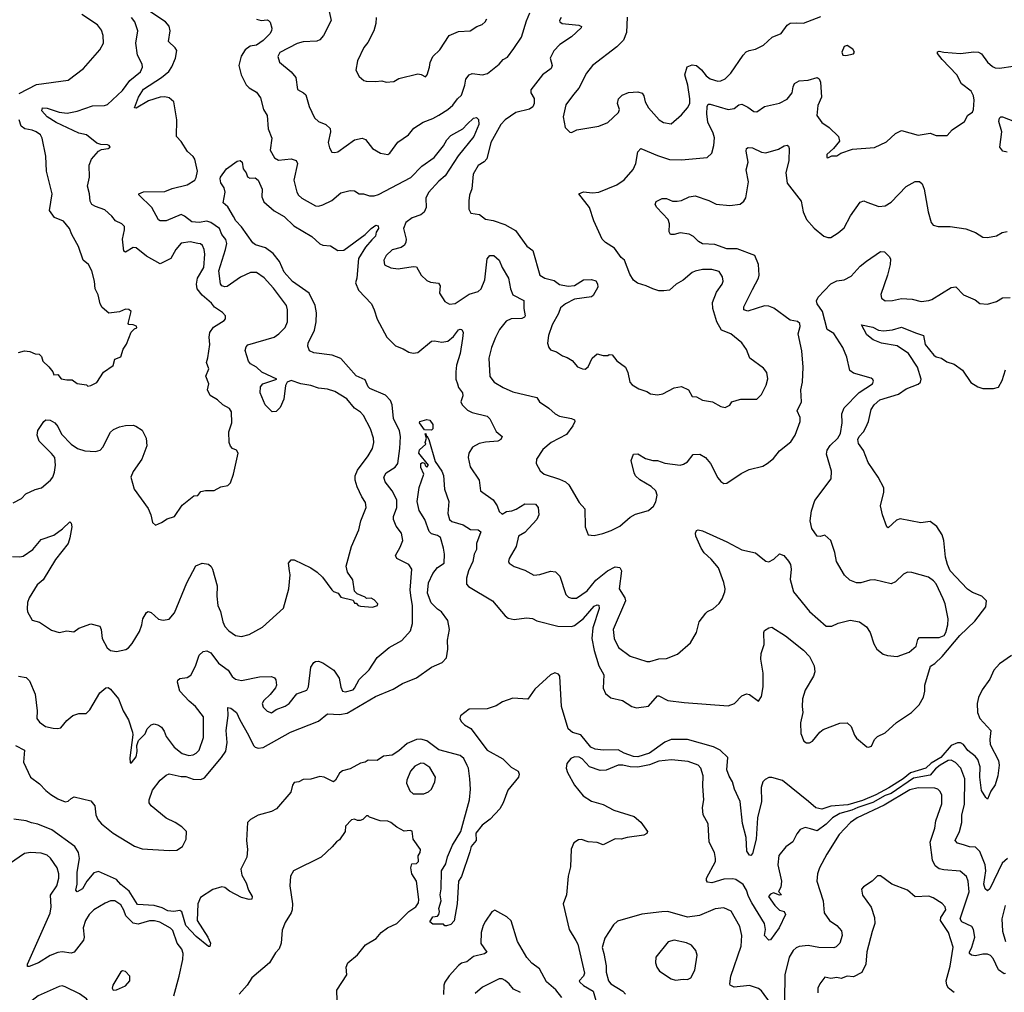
# Model space of a CAD drawing. Extents: x 1690054 to 1842981, y 782881 to 914114.
# Tile 574 of 656: x 1791043 to 1797577, y 862098 to 868550. Entities that reach past the tile are written whole.
import ezdxf

# ---------------------------------------------------------------- set-up
doc = ezdxf.new("R2010")
doc.units = 0

msp = doc.modelspace()

# ---------------------------------------------------------------- linework, layer by layer
at = {"layer": '0CON10XD'}
for points in [[(1790995, 864990), (1791045, 864986.7), (1791065, 864991.1), (1791130, 865035), (1791185, 865100.8), (1791269.5, 865130.5), (1791327.8, 865172.2), (1791375, 865220), (1791385, 865210), (1791388.5, 865185), (1791376.7, 865113.3), (1791365, 865074.4), (1791281, 864969), (1791198.1, 864835), (1791158.2, 864801.8), (1791106.9, 864715), (1791095.7, 864685), (1791091.7, 864641.7), (1791095, 864622.5), (1791125, 864567.5), (1791175, 864553.8), (1791255, 864500.8), (1791305, 864484.2), (1791355, 864495.5), (1791401.4, 864488.6), (1791435, 864513.8), (1791515, 864542), (1791575, 864527.5), (1791584.2, 864504.2), (1791590.8, 864445), (1791622.7, 864382.7), (1791645, 864366.7), (1791685, 864358.8), (1791747.7, 864372.3), (1791766, 864384), (1791788.8, 864411.2), (1791837.9, 864492.1), (1791854.2, 864535), (1791861.2, 864575), (1791885, 864616.7), (1791895, 864623.3), (1791915, 864618), (1791965, 864572.5), (1791995, 864566), (1792035.9, 864574.1), (1792070.8, 864615), (1792151.4, 864815), (1792212.3, 864927.7), (1792254.1, 864944.1), (1792295, 864937.5), (1792313, 864923), (1792322.5, 864905), (1792352.5, 864795), (1792350.6, 864725), (1792358.6, 864665), (1792375.6, 864625), (1792390, 864555), (1792403.3, 864525), (1792431.4, 864495), (1792475.5, 864465.5), (1792515, 864457.5), (1792565, 864470.8), (1792655, 864520), (1792793.2, 864646.8), (1792829.2, 864775), (1792837.9, 864867.9), (1792834.3, 864895), (1792826.2, 864945), (1792845, 864966.7), (1792865, 864966.2), (1792975, 864914.2), (1793016.2, 864886.2), (1793052, 864852), (1793115, 864767.5), (1793125, 864757.5), (1793156.4, 864746.4), (1793175, 864720), (1793255, 864700), (1793265, 864680), (1793275, 864680), (1793290, 864665), (1793305, 864660), (1793385, 864652.5), (1793417.5, 864665), (1793420, 864675), (1793395, 864702.5), (1793375, 864712.5), (1793345, 864710), (1793335, 864720), (1793281.7, 864741.7), (1793265, 864760), (1793253.3, 864835), (1793218, 864885), (1793208.6, 864925), (1793244.4, 865055), (1793294.2, 865165), (1793307.5, 865225), (1793342, 865315), (1793337.9, 865347.9), (1793313.9, 865383.9), (1793282, 865452), (1793269.6, 865495), (1793269.2, 865525), (1793285, 865561.4), (1793356.4, 865656.4), (1793384.4, 865705), (1793393.1, 865745), (1793391.4, 865775), (1793371.1, 865835), (1793325, 865924.2), (1793305, 865945.7), (1793265, 865972.9), (1793214.7, 866034.7), (1793135, 866084.2), (1793085, 866099.6), (1793025, 866106.7), (1792975, 866123.6), (1792907.5, 866135), (1792845, 866157.5), (1792818.8, 866145), (1792806.7, 866123.3), (1792795, 866032.5), (1792772.1, 865977.9), (1792745, 865950.8), (1792718.3, 865948.3), (1792671.4, 865995), (1792639.5, 866075), (1792640.9, 866115), (1792656, 866134), (1792748.8, 866165), (1792650.8, 866210.8), (1792615, 866245.5), (1792575, 866267.3), (1792560.7, 866285), (1792549.6, 866319.6), (1792538.5, 866355), (1792545, 866378.8), (1792557.4, 866392.6), (1792732, 866445), (1792762.5, 866465), (1792805, 866508), (1792819.4, 866545), (1792820.8, 866625), (1792814, 866655), (1792728.1, 866768.1), (1792665, 866837.5), (1792615, 866873.5), (1792575, 866872.3), (1792507.9, 866842.1), (1792419.2, 866780.9), (1792405, 866777.2), (1792385, 866783.6), (1792375, 866798.8), (1792363.8, 866885), (1792408.9, 867025), (1792417.5, 867065), (1792411.8, 867091.8), (1792385, 867124.5), (1792369.2, 867165), (1792311.1, 867205), (1792285, 867212.6), (1792235, 867203.7), (1792185, 867209.5), (1792136.9, 867246.9), (1792115, 867257.5), (1792015, 867216.7), (1791975, 867216), (1791963.1, 867223.1), (1791920.5, 867305), (1791833, 867387), (1791832.5, 867395), (1791865, 867408.1), (1792005, 867411.2), (1792055, 867430.8), (1792155, 867454.4), (1792205, 867484.5), (1792215, 867503.8), (1792223.5, 867545), (1792204.7, 867624.7), (1792193.3, 867643.3), (1792155.6, 867675), (1792115, 867742), (1792084.2, 867775), (1792086.8, 867885), (1792066.6, 868005), (1792035, 868031.9), (1792005, 868038.7), (1791975, 868036.8), (1791897.6, 868012.4), (1791815, 867962.5), (1791803.8, 867965), (1791830.4, 868035), (1791865, 868088.8), (1791984.1, 868165.9), (1792033.5, 868206.5), (1792052.9, 868237.1), (1792076.7, 868295), (1792085.6, 868345), (1792075, 868364), (1792029.4, 868405), (1792040.5, 868475), (1792035, 868507.1), (1792009.5, 868535), (1791905.6, 868605)], [(1793088.1, 868645), (1793110.6, 868545), (1793058.6, 868445), (1793033.7, 868416.3), (1793015, 868406.9), (1792925, 868403.5), (1792885, 868391.9), (1792768.8, 868331.2), (1792756.1, 868305), (1792767.5, 868267.5), (1792845, 868204.4), (1792876.2, 868166.2), (1792885.7, 868085.7), (1792925.5, 868065.5), (1792940.9, 868050.9), (1792964.4, 867975), (1792999.7, 867899.7), (1793026.7, 867875), (1793075, 867854.2), (1793103, 867827), (1793105.6, 867805), (1793090, 867735), (1793099.1, 867699.1), (1793115, 867672), (1793135, 867668), (1793155, 867672.5), (1793265, 867752.9), (1793315, 867764.3), (1793337.5, 867755), (1793385, 867696), (1793437.5, 867665), (1793485, 867656.2), (1793498.8, 867665), (1793552, 867738), (1793624, 867785), (1793658.7, 867831.3), (1793719.7, 867870.3), (1793785, 867894.4), (1793825, 867916.9), (1793884, 867955), (1793916.1, 867983.9), (1793947.1, 868025), (1793975, 868050), (1793997.5, 868115), (1794004.5, 868155), (1794025.5, 868184.5), (1794045, 868192.9), (1794115, 868184.5), (1794147.6, 868192.4), (1794225.7, 868254.3), (1794251.9, 868285), (1794279.2, 868300.9), (1794321.9, 868358.1), (1794373.3, 868435), (1794406.8, 868543.2), (1794429.2, 868595)], [(1791040.2, 868059.8), (1791155, 868119.5), (1791365, 868148.8), (1791466.7, 868225), (1791575, 868348.8), (1791599.4, 868395), (1791596.9, 868445), (1791585, 868480), (1791560, 868515), (1791456.4, 868583.6)], [(1792224.5, 867064.5), (1792175, 867076.1), (1792115, 867067.8), (1792078.8, 867025), (1792045, 866965.8), (1791975, 866930.6), (1791885, 866980.8), (1791815, 867035.6), (1791795, 867038.1), (1791745, 867008), (1791735, 867014), (1791724.4, 867095), (1791739.4, 867155), (1791738.2, 867178.2), (1791721.2, 867195), (1791678, 867215), (1791655, 867247.5), (1791608.4, 867288.4), (1791545, 867310), (1791521.4, 867325), (1791510, 867345), (1791506.7, 867395), (1791493.3, 867445), (1791505.4, 867504.6), (1791503.5, 867585), (1791518.6, 867625), (1791565, 867678.8), (1791585, 867688.8), (1791630, 867695), (1791642.5, 867705), (1791637.5, 867715), (1791625, 867720), (1791581.7, 867721.7), (1791555, 867730), (1791486.7, 867785), (1791435, 867797.8), (1791285, 867867.1), (1791224.8, 867904.8), (1791190.5, 867945), (1791195, 867964.2), (1791225, 867963.2), (1791306, 867936), (1791359.1, 867930.9), (1791425, 867943.9), (1791525, 867977.5), (1791605, 867980.9), (1791625, 867987.5), (1791725, 868079.5), (1791773.3, 868146.7), (1791844.5, 868205), (1791858.9, 868235), (1791856.7, 868255), (1791825.5, 868315), (1791813.5, 868395), (1791827.5, 868475), (1791806.1, 868535), (1791785, 868564.6)], [(1792615, 868552.5), (1792645, 868544.4), (1792685, 868548.6), (1792695, 868544.2), (1792705, 868533.3), (1792717, 868493), (1792714.2, 868475), (1792701.9, 868455), (1792659.3, 868410.7), (1792615, 868380.4), (1792573.1, 868375), (1792539.3, 868350.7), (1792512.7, 868307.3), (1792496.4, 868245), (1792512.9, 868185), (1792546.8, 868116.8), (1792565, 868098.1), (1792615, 868070), (1792641.2, 868031.2), (1792661.4, 867955), (1792684.3, 867915), (1792690.8, 867825), (1792715.4, 867765), (1792705.3, 867685), (1792733.5, 867633.5), (1792761.3, 867618.7), (1792845, 867626.5), (1792878, 867615), (1792885.6, 867595), (1792862.2, 867485), (1792881.4, 867405), (1792892.9, 867385), (1792916, 867365), (1793005, 867316), (1793025, 867312), (1793055, 867321.4), (1793115, 867350), (1793175, 867401.9), (1793235, 867415.8), (1793265, 867414), (1793295, 867394.2), (1793325, 867394.2), (1793365, 867380.8), (1793395, 867381.1), (1793425, 867390), (1793637.6, 867502.4), (1793712.5, 867577.5), (1793793.6, 867635), (1793855, 867712.9), (1793877.3, 867752.7), (1793905, 867780.8), (1793983.3, 867826.7), (1794012.7, 867857.3)], [(1793408.1, 868565), (1793406.4, 868523.6), (1793392.5, 868475), (1793352.5, 868397.5), (1793327.5, 868365), (1793285, 868277.5), (1793272.5, 868215), (1793295, 868172.5), (1793326.4, 868146.4), (1793341.7, 868141.7), (1793405, 868138.8), (1793445, 868143.8), (1793475, 868136.2), (1793525, 868138.8), (1793559.5, 868160.5), (1793685, 868190), (1793706.4, 868186.4), (1793735, 868170), (1793747.5, 868185), (1793763.3, 868235), (1793766, 868265), (1793783.8, 868305), (1793830.3, 868349.7), (1793893.8, 868445), (1793955, 868471.2), (1794032.5, 868475), (1794077.5, 868505), (1794111.4, 868518.6), (1794132, 868535), (1794142.5, 868555)], [(1794635.7, 868565), (1794625.8, 868545), (1794628, 868535), (1794643.6, 868523.6), (1794754.2, 868514.2), (1794770, 868505), (1794768.8, 868495), (1794705, 868435.6), (1794626.9, 868385), (1794586.9, 868343.1), (1794563.3, 868295), (1794576.9, 868246.9), (1794570.5, 868225), (1794511.4, 868185), (1794434.3, 868085), (1794435.8, 868065), (1794456.5, 868026.5), (1794457.8, 867995), (1794449, 867971), (1794425, 867956.4), (1794335, 867934), (1794265, 867885.4), (1794235, 867854.3), (1794169.6, 867735), (1794143, 867627), (1794125, 867606.5), (1794085, 867582.5), (1794053.1, 867525), (1794043.2, 867426.8), (1794028, 867385), (1794022.3, 867347.7), (1794023.9, 867293.9), (1794036.4, 867266.4), (1794095, 867258), (1794135, 867225.8), (1794185, 867217.5), (1794262.1, 867192.1), (1794332, 867152), (1794407.3, 867047.3), (1794447.8, 867017.8), (1794494.6, 866854.6), (1794528, 866835), (1794588.9, 866818.9), (1794625, 866794.4), (1794682.6, 866782.6), (1794724.3, 866785.7), (1794785, 866824.2), (1794836.9, 866826.9), (1794867.1, 866817.1), (1794877.1, 866797.1), (1794879.2, 866775), (1794849.4, 866720.6), (1794838.3, 866711.7), (1794725, 866696), (1794665, 866664), (1794632.1, 866637.9), (1794619.1, 866600.9), (1794576, 866525), (1794553.1, 866455), (1794546.4, 866403.6), (1794553.8, 866375), (1794565, 866360), (1794605.9, 866345.9), (1794645, 866320), (1794675, 866310), (1794708.3, 866288.3), (1794745, 866246.7), (1794777, 866233), (1794795, 866232.5), (1794815, 866247.5), (1794842.5, 866305), (1794875, 866332.5), (1794915, 866322.5), (1794945, 866322.5), (1794955, 866330), (1794975, 866327.5), (1795005, 866287.5), (1795062.5, 866245), (1795079.3, 866209.3), (1795092.5, 866145), (1795107, 866127), (1795151.7, 866101.7), (1795203.6, 866083.6), (1795228.3, 866068.3), (1795275, 866061.2), (1795311.7, 866068.3), (1795385, 866108.8), (1795435, 866117.5), (1795480, 866095), (1795505, 866050), (1795535, 866047.5), (1795575, 866026.2), (1795640, 866015), (1795695, 865983.3), (1795725, 865977.5), (1795755, 865992.5), (1795767.5, 866015), (1795803.2, 866026.8), (1795827.9, 866032.1), (1795935, 866032.1), (1795965.5, 866064.5), (1795995.5, 866124.5), (1796007, 866167), (1796000.5, 866210.5), (1795977.9, 866237.9), (1795888, 866305), (1795865, 866362.5), (1795835, 866406.7), (1795762.5, 866465), (1795701.1, 866491.1), (1795668.6, 866545), (1795642.5, 866635), (1795640, 866675), (1795667.3, 866742.7), (1795704, 866795), (1795710, 866815), (1795706, 866845), (1795685, 866878.8), (1795635, 866892.9), (1795575, 866893.1), (1795525, 866881.4), (1795505, 866874), (1795445, 866821.2), (1795400, 866795), (1795355, 866756.7), (1795318.3, 866751.7)], [(1795073, 868567), (1795069.6, 868465), (1795049.4, 868415), (1795005, 868370), (1794843.8, 868245), (1794804, 868195), (1794752.5, 868095), (1794716.9, 868053.1), (1794668, 867985), (1794648.8, 867905), (1794662.5, 867835), (1794693, 867803), (1794705, 867802.5), (1794740.7, 867819.3), (1794885, 867843.8), (1794945, 867868), (1795015.8, 867935), (1795022.5, 867955), (1795010.8, 867995), (1795016, 868025), (1795040.3, 868049.7), (1795082.1, 868067.9), (1795145, 868071.4), (1795173.1, 868063.1), (1795185.5, 868045.5), (1795194.4, 868005), (1795215, 867966), (1795285.8, 867885), (1795315, 867867.1), (1795365, 867860), (1795435, 867918), (1795475, 867965.8), (1795489.2, 867995), (1795490.8, 868025), (1795476.6, 868115), (1795456.2, 868185), (1795471.9, 868238.1), (1795505, 868251.1), (1795535, 868245.6), (1795567.1, 868217.1), (1795597.4, 868177.4), (1795625, 868158.2), (1795675, 868141.8), (1795695, 868143.5), (1795725, 868158.1), (1795762.9, 868195), (1795844.5, 868315.5), (1795864.4, 868335.6), (1795884.3, 868345.7), (1795926.6, 868353.4), (1795979.7, 868380.3), (1796036.7, 868435), (1796095, 868458.8), (1796135.8, 868514.2), (1796155, 868526), (1796195, 868530), (1796245, 868525.8), (1796359.3, 868570.7)], [(1795318.3, 866751.7), (1795285, 866751.4), (1795243.8, 866763.8), (1795200, 866785), (1795142, 866802), (1795115, 866821.2), (1795090.9, 866860.9), (1795056.7, 866955), (1795035, 866972.5), (1794990, 867035), (1794931.2, 867071.2), (1794908.8, 867095), (1794853.3, 867216.7), (1794824, 867305), (1794752.5, 867395), (1794785, 867407.5), (1794845, 867401.9), (1794885, 867405.6), (1795005, 867454.2), (1795055, 867488), (1795114.6, 867555.4), (1795131.8, 867595), (1795145, 867673.3), (1795165, 867695.8), (1795275, 867648.5), (1795355, 867622.9), (1795435, 867620), (1795604.1, 867635.9), (1795636.2, 867665), (1795648.8, 867715), (1795653, 867767), (1795645, 867798), (1795609.8, 867869.8), (1795602.5, 867925), (1795603.8, 867975), (1795611.1, 867988.9), (1795625, 867990), (1795745, 867953.3), (1795785, 867961.1), (1795815, 867984.2), (1795835, 867988.6), (1795875, 867969.4), (1795915, 867940), (1795935, 867938.6), (1795985, 867973.1), (1796085, 867995.6), (1796135, 868023.3), (1796170, 868065), (1796174.6, 868105.4), (1796183.6, 868126.4), (1796215, 868144.4), (1796275, 868147.8), (1796335, 868166), (1796347.3, 868157.3), (1796357.5, 868135), (1796364.4, 868035), (1796339.8, 867980.2), (1796331.8, 867915), (1796365, 867867.1), (1796413.8, 867835), (1796477.5, 867775), (1796483.3, 867745), (1796443.9, 867696.1), (1796400, 867655), (1796400, 867635), (1796405, 867632.5), (1796433, 867647), (1796465, 867647.5), (1796492.5, 867665), (1796568.8, 867691.2), (1796715, 867701.9), (1796795, 867738.6), (1796855, 867794.3), (1796895, 867814.4), (1797005, 867783.1), (1797085, 867798), (1797125, 867781.4), (1797198.3, 867781.7), (1797229.7, 867820.3), (1797313.3, 867875), (1797335, 867916.7), (1797365, 867937.5), (1797372.5, 867955), (1797375.9, 868015), (1797371.6, 868045), (1797356.1, 868075), (1797292.9, 868125), (1797262.5, 868185), (1797163.3, 868285), (1797133.8, 868325), (1797133.9, 868336.1), (1797145, 868341.2), (1797175, 868334.2), (1797285, 868324.5), (1797375, 868337.5), (1797404.5, 868334.5), (1797425, 868322.5), (1797465, 868268), (1797498.3, 868238.3), (1797515, 868230), (1797545, 868228), (1797635, 868242.5)], [(1796525, 868313.4), (1796575, 868323.6), (1796581.9, 868335), (1796572.5, 868355), (1796535, 868378.1), (1796515, 868371.5), (1796498, 868335), (1796504.9, 868314.9), (1796525, 868313.4)], [(1791035, 866343.3), (1791075, 866352.5), (1791109.3, 866349.3), (1791145, 866332.5), (1791171.7, 866331.7), (1791186.7, 866315), (1791196.7, 866285), (1791237.3, 866247.3), (1791262.5, 866215), (1791270, 866195), (1791297, 866197), (1791317.5, 866167.5), (1791355, 866160), (1791391.7, 866161.7), (1791425, 866137.5), (1791487, 866127), (1791495, 866120), (1791515, 866122.5), (1791555, 866143.3), (1791598.3, 866211.7), (1791662.5, 866255), (1791675, 866297.5), (1791715, 866312.5), (1791730, 866365), (1791751.7, 866398.3), (1791783, 866477), (1791805, 866500), (1791820, 866505), (1791817, 866517), (1791795, 866526.7), (1791768.3, 866528.3), (1791762.5, 866535), (1791782.5, 866615), (1791768.3, 866628.3), (1791745, 866630), (1791705, 866611.2), (1791635, 866603.8), (1791590.9, 866640.9), (1791578, 866665), (1791563.3, 866725), (1791543.8, 866765), (1791540, 866815), (1791521.2, 866885), (1791500, 866925), (1791463.8, 866955), (1791434, 867045), (1791388.8, 867125), (1791374.2, 867164.2), (1791334.3, 867214.3), (1791275, 867238.8), (1791241.4, 867285), (1791259.2, 867395), (1791220, 867545), (1791217.1, 867645), (1791191.1, 867765), (1791180, 867785), (1791151.4, 867805), (1791125, 867817.3), (1791076.2, 867826.2), (1791052.9, 867842.9), (1791038.9, 867885)], [(1794012.7, 867857.3), (1794055, 867896), (1794075, 867900), (1794088, 867888), (1794090.8, 867855), (1794056.9, 867775), (1793953.5, 867646.5), (1793866.8, 867513.2), (1793825, 867479.2), (1793755, 867402.5), (1793737.8, 867365), (1793741.1, 867305), (1793727.8, 867272.2), (1793705, 867255.5), (1793647.1, 867235), (1793605, 867204), (1793590.8, 867165), (1793606.5, 867095), (1793605.4, 867074.6), (1793595.5, 867054.5), (1793575, 867038.6), (1793515, 867024.2), (1793475, 866986.2), (1793460, 866955), (1793464.5, 866924.5), (1793505, 866902.9), (1793555, 866898), (1793655, 866913.8), (1793675, 866911.2), (1793706.2, 866855), (1793745, 866820), (1793768.8, 866808.8), (1793822.9, 866802.9), (1793832.5, 866785), (1793828.6, 866735), (1793865, 866680), (1793895, 866661.9), (1793932.6, 866667.4), (1794025, 866729.4), (1794085, 866746.7), (1794104.4, 866765), (1794128.8, 866825), (1794145.7, 866964.3), (1794162.5, 866985), (1794190, 866985), (1794224.4, 866954.4), (1794244.4, 866905), (1794286.7, 866835), (1794299.6, 866765), (1794315, 866725.8), (1794387.5, 866687.5), (1794388.2, 866635), (1794398.2, 866585), (1794393.8, 866576.2), (1794375, 866567.1), (1794305, 866564.6), (1794270.9, 866549.1), (1794226.5, 866495), (1794199.3, 866440.7), (1794173.6, 866375), (1794155.6, 866305), (1794163.6, 866183.6), (1794190.8, 866145), (1794250.5, 866110.5), (1794315, 866081.6), (1794473.9, 866043.9), (1794491.2, 866015), (1794553.4, 865973.4), (1794596, 865935), (1794625, 865920.9), (1794705.4, 865905.4), (1794723.8, 865895), (1794727.5, 865885), (1794714.2, 865855.8), (1794671.4, 865798.6), (1794568.8, 865745), (1794515, 865698.8), (1794472, 865635), (1794470, 865605), (1794497, 865557), (1794523.3, 865535), (1794625, 865502.9), (1794664.4, 865484.4), (1794686, 865465), (1794755, 865347.5), (1794792.9, 865305), (1794796.4, 865186.4), (1794815, 865132.5), (1794855, 865127.5), (1794911.7, 865141.7), (1794968.9, 865161.1), (1795025, 865191.4), (1795095, 865249.2), (1795129.7, 865270.3), (1795216.2, 865293.8), (1795247.8, 865322.2), (1795265, 865351.2), (1795272.5, 865395), (1795265.3, 865425.3), (1795233.4, 865453.4), (1795157.6, 865497.6), (1795130, 865525), (1795119.4, 865545), (1795100.6, 865625), (1795115, 865668), (1795145, 865670.8), (1795195, 865639.4), (1795245, 865626.7), (1795275, 865625.6), (1795325, 865608.9), (1795425, 865594.4), (1795448.9, 865601.1), (1795475, 865618), (1795512.5, 865665), (1795557.3, 865667.3), (1795593.8, 865645), (1795626.2, 865606.2), (1795675, 865512), (1795695, 865486), (1795715, 865474.4), (1795735, 865476), (1795829.8, 865540.2), (1795883.6, 865566.4), (1795975, 865589.2), (1796003.3, 865605), (1796045, 865640), (1796085, 865690), (1796160.3, 865749.7), (1796188.8, 865795), (1796221.1, 865885), (1796221.1, 865911.1), (1796202, 865955), (1796231.1, 866015), (1796227.5, 866095), (1796237.5, 866145), (1796242.2, 866245), (1796233.4, 866353.4), (1796209.1, 866465), (1796223.1, 866515), (1796220.8, 866535), (1796205, 866547.1), (1796155, 866556.2), (1796047.2, 866637.2), (1796015, 866650), (1795985, 866652.9), (1795875, 866616.9), (1795849.2, 866625), (1795848.5, 866645), (1795905, 866759.2), (1795944.5, 866835), (1795949.2, 866855), (1795944.6, 866925), (1795922.2, 866985), (1795805, 867030), (1795735, 867031), (1795655, 867059.7), (1795575, 867062.5), (1795547.7, 867077.7), (1795515, 867111.5), (1795485, 867128.2), (1795425, 867136.9), (1795385, 867124.4), (1795362.5, 867125), (1795352.2, 867142.2), (1795354.4, 867195), (1795347.1, 867225), (1795272, 867305), (1795260, 867325), (1795266.1, 867343.9), (1795307.1, 867362.9), (1795335, 867362.9), (1795375, 867345.7), (1795405, 867345.6), (1795435, 867351.4), (1795485, 867374.3), (1795525, 867380.5), (1795615, 867350.8), (1795665, 867325.4), (1795755, 867317.1), (1795824.6, 867325.4), (1795848.9, 867345), (1795861.9, 867368.1), (1795879.5, 867475), (1795864.1, 867555), (1795875.9, 867605), (1795863.2, 867676.8), (1795866.2, 867695), (1795877.5, 867702.5), (1795905, 867700), (1795965, 867671.1), (1795995, 867667.1), (1796078.1, 867691.9), (1796115, 867713.3), (1796135, 867716.7), (1796145, 867710), (1796149.2, 867695), (1796146, 867615), (1796126.2, 867535), (1796136.4, 867466.4), (1796229.4, 867345), (1796241.5, 867275), (1796264.4, 867225), (1796316, 867166), (1796378, 867115), (1796405, 867104.3), (1796425, 867104.2), (1796473.8, 867136.2), (1796515, 867170), (1796555, 867249.2), (1796620.2, 867339.8), (1796645, 867348.2), (1796665, 867339.6), (1796745, 867311.1), (1796785, 867315.6), (1796825, 867339.2), (1796925, 867444.2), (1796984.3, 867475.7), (1797015, 867476), (1797031.4, 867461.4), (1797045.4, 867425.4), (1797071.1, 867275), (1797092, 867205), (1797105, 867186.7), (1797138.3, 867178.3), (1797217.6, 867177.6), (1797321.7, 867161.7), (1797385, 867137.5), (1797435, 867108), (1797464.1, 867105.9), (1797525, 867116.2), (1797562.7, 867137.3), (1797595, 867143.8)], [(1797595, 867670.9), (1797566.7, 867676.7), (1797546, 867705), (1797561.2, 867805), (1797540, 867875), (1797545, 867897.5), (1797554, 867906), (1797564, 867906), (1797645, 867874.4)], [(1792462, 867245), (1792425, 867308), (1792394, 867335), (1792406.1, 867406.1), (1792398.8, 867435), (1792377.2, 867467.2), (1792373.1, 867495), (1792375, 867505.7), (1792415, 867560.9), (1792485, 867612), (1792505.9, 867615.9), (1792520, 867605), (1792525, 867560), (1792546.7, 867535), (1792555, 867507.5), (1792569.3, 867499.3), (1792605, 867501.2), (1792626, 867485), (1792651.2, 867425), (1792648.8, 867375), (1792662.3, 867342.3), (1792731.3, 867281.3), (1792796.9, 867245), (1792862, 867182), (1792982.2, 867112.2), (1793035, 867062), (1793055, 867054.2), (1793105, 867050.8), (1793155, 867019.5), (1793195, 867022.1), (1793335.9, 867124.1), (1793375, 867165.8), (1793406, 867186), (1793421.7, 867181.7), (1793424, 867165), (1793408.5, 867141.5), (1793405, 867114.4), (1793380.4, 867089.6), (1793338, 867042), (1793290.9, 866965), (1793279.7, 866835), (1793271.5, 866805), (1793292.1, 866755), (1793377.1, 866665), (1793396.2, 866626.2), (1793415, 866564), (1793478.5, 866445), (1793536.1, 866386.1), (1793587.3, 866367.3), (1793625, 866345.6), (1793655, 866336.9), (1793685, 866342.2), (1793775, 866417.5), (1793795, 866420.6), (1793845, 866411.1), (1793885, 866417.8), (1793922.5, 866447.5), (1793955, 866492), (1793965, 866497.5), (1793977.5, 866495), (1793986, 866475), (1793981.9, 866435), (1793965.4, 866335), (1793942.2, 866257.8), (1793937.9, 866215), (1793937.1, 866165), (1793948.8, 866135), (1793955, 866110.5), (1793982.2, 866075), (1793983.1, 866055), (1793971.1, 866015), (1793979.4, 865995), (1794015, 865960), (1794045, 865943.6), (1794145, 865920), (1794162.1, 865902.1), (1794205, 865818), (1794243.8, 865785), (1794236.2, 865765), (1794215.4, 865754.6), (1794135, 865748), (1794091.9, 865738.1), (1794048.8, 865715), (1794024.2, 865675), (1794018.6, 865645), (1794031.4, 865585), (1794091.2, 865495), (1794100, 865425), (1794185, 865366), (1794212, 865325), (1794225, 865287.5), (1794245, 865270), (1794272.9, 865287.1), (1794308.3, 865291.7), (1794336.8, 865303.2), (1794395, 865338.1), (1794465, 865336.7), (1794483.6, 865313.6), (1794486.9, 865265), (1794475, 865234), (1794395, 865148), (1794354, 865125), (1794336.7, 865055), (1794291.2, 864975), (1794286.7, 864955), (1794291.2, 864945), (1794325, 864923.8), (1794395, 864898), (1794455, 864865.7), (1794495, 864870), (1794565, 864892.7), (1794598.5, 864888.5), (1794628, 864858), (1794667.9, 864737.9), (1794685, 864720), (1794705, 864712.5), (1794737.2, 864712.8), (1794808.1, 864761.9), (1794867, 864833), (1794944.3, 864895), (1794995, 864920), (1795026.2, 864916.2), (1795035.5, 864895), (1795021.2, 864775), (1795058.8, 864715), (1795062.3, 864695), (1794981.4, 864505), (1794987.1, 864445), (1795016, 864385), (1795095, 864327.1), (1795205, 864292.5), (1795225, 864292.5), (1795285, 864310), (1795335, 864312.9), (1795409.1, 864340.9), (1795495, 864416.7), (1795533.9, 864486.1), (1795551.2, 864555), (1795595, 864613.3), (1795607.5, 864625), (1795645, 864641.2), (1795685, 864676.7), (1795705, 864708.8), (1795722.9, 864755), (1795725.3, 864775.3), (1795716.2, 864816.2), (1795679.1, 864915), (1795631.7, 864971.7), (1795585, 865014), (1795565.6, 865045), (1795530.8, 865125), (1795526.7, 865145), (1795535, 865162.5), (1795545, 865166.7), (1795575, 865160), (1795735, 865087.5), (1795835, 865034.2), (1795925, 865014), (1795974.4, 864974.4), (1795995, 864957.5), (1796015, 864954.3), (1796047.9, 864972.1), (1796085, 865006.2), (1796113.3, 864995), (1796145, 864958.8), (1796156.9, 864935), (1796161.4, 864905), (1796156.1, 864836.1), (1796178.8, 864755), (1796284, 864625), (1796395, 864526), (1796432.3, 864527.7), (1796475, 864546), (1796553.9, 864566.1), (1796615.9, 864555.9), (1796661.7, 864521.7), (1796686.7, 864485), (1796710.5, 864410.5), (1796730, 864375), (1796771.7, 864341.7), (1796801.7, 864331.7), (1796865, 864326.7), (1796945, 864354.2), (1796992.5, 864395), (1797002.2, 864437.8), (1797015, 864451.4), (1797145, 864451.1), (1797177.8, 864465), (1797189.1, 864485), (1797201.9, 864535), (1797204.4, 864575), (1797184.3, 864675), (1797170.7, 864709.3), (1797125, 864807.5), (1797107.3, 864827.3), (1797073, 864853), (1796962.7, 864882.7), (1796935, 864884.2), (1796907.3, 864872.7), (1796855, 864821.2), (1796825, 864808), (1796715, 864834.2), (1796685, 864832), (1796625, 864814.2), (1796595, 864814), (1796551.3, 864831.3), (1796515.8, 864865), (1796462.5, 864955), (1796452, 865015), (1796425.8, 865095.8), (1796385, 865130), (1796355, 865121.2), (1796335, 865123.3), (1796300, 865175), (1796288, 865225), (1796297.3, 865292.7), (1796318.8, 865361.2), (1796428, 865505), (1796429.2, 865555), (1796397.3, 865667.3), (1796401.4, 865695), (1796421.9, 865725), (1796472.9, 865775), (1796489.1, 865805), (1796500.4, 865875), (1796498.8, 865935), (1796515, 865974.2), (1796613.8, 866076.2), (1796702, 866135), (1796708.3, 866151.7), (1796704.1, 866164.1), (1796692.7, 866172.7), (1796575, 866206.2), (1796552.4, 866222.4), (1796531.7, 866311.7), (1796505.3, 866375.3), (1796445, 866468), (1796401.5, 866495), (1796370.8, 866615), (1796334.1, 866665), (1796330.5, 866685), (1796341.1, 866708.9), (1796425, 866796.9), (1796465, 866817.7), (1796513.8, 866825), (1796560.8, 866849.2), (1796621.1, 866915), (1796661.9, 866948.1), (1796755, 867013.3), (1796780.7, 867010.7), (1796815, 866977.5), (1796820.5, 866960.5), (1796819.4, 866925), (1796802.2, 866855), (1796757.7, 866727.7), (1796761.7, 866701.7), (1796785, 866686), (1796835, 866686.9), (1796895, 866700.5), (1796965, 866695.6), (1797025, 866680.8), (1797075, 866687.5), (1797095.7, 866694.3), (1797225, 866772.5), (1797255, 866778.8), (1797305.8, 866725.8), (1797382.7, 866692.7), (1797415, 866666.7), (1797465, 866663.8), (1797525, 866680), (1797565, 866703.8), (1797615, 866706.7)], [(1791036.1, 864196.1), (1791085.8, 864185.8), (1791108, 864165), (1791145.8, 864075), (1791160, 863965), (1791156.5, 863915), (1791175, 863891.1), (1791215, 863862.2), (1791265, 863849.5), (1791295, 863847.5), (1791315, 863853.5), (1791355, 863902), (1791395, 863934.2), (1791435, 863947.1), (1791485, 863948.8), (1791508.7, 863971.3), (1791575.5, 864084.5), (1791615, 864118), (1791629.7, 864119.7), (1791645, 864110), (1791698, 864045), (1791730, 863965), (1791766, 863905), (1791791.2, 863825), (1791793.6, 863806.4), (1791773, 863653), (1791775, 863620), (1791785, 863620), (1791815, 863660), (1791823.3, 863695), (1791820, 863735), (1791831.7, 863768.3), (1791875, 863813.3), (1791888.8, 863845), (1791915, 863873.3), (1791935, 863878.8), (1791965, 863871.2), (1791985, 863856.7), (1792001.2, 863831.2), (1792015, 863796.2), (1792068.6, 863725), (1792121.7, 863681.7), (1792165, 863670), (1792195, 863672.9), (1792215, 863684.2), (1792234.5, 863705.5), (1792262, 863788), (1792262.9, 863925), (1792209.2, 863995), (1792168.6, 864028.6), (1792106.2, 864096.2), (1792089.2, 864155), (1792091.7, 864168.3), (1792105, 864180), (1792155, 864185.6), (1792178.1, 864201.9), (1792208.5, 864261.5), (1792234.6, 864335), (1792260.5, 864359.5), (1792285, 864362.5), (1792310.6, 864350.6), (1792361.7, 864281.7), (1792427.1, 864235), (1792452.4, 864192.4), (1792475, 864174.4), (1792515, 864166.9), (1792635, 864190), (1792715, 864193.8), (1792734, 864184), (1792742, 864172), (1792748, 864135), (1792741.1, 864118.9), (1792705, 864073.8), (1792662, 864035), (1792652.9, 864015), (1792658.8, 863988.8), (1792685, 863964), (1792715, 863951.2), (1792745.8, 863974.2), (1792805, 863996), (1792831.2, 864015), (1792881.7, 864078.3), (1792948, 864102), (1792958.8, 864125), (1792974.2, 864255), (1792995, 864286.7), (1793005, 864293.3), (1793025, 864293.8), (1793055, 864284), (1793128, 864235), (1793163.2, 864183.2), (1793173.2, 864123.2), (1793185, 864096.7), (1793205, 864092.5), (1793255, 864105.8), (1793265.7, 864115), (1793295, 864173.8), (1793361.7, 864238.3), (1793415, 864320), (1793494.5, 864385.5), (1793577.9, 864432.1), (1793635.8, 864495), (1793650, 864545), (1793649.6, 864665), (1793640, 864715), (1793634.1, 864765), (1793644.4, 864905), (1793625.7, 864935), (1793546, 864975), (1793535.7, 864995), (1793568.8, 865051.2), (1793585.6, 865095), (1793575.5, 865145), (1793540.9, 865190.9), (1793524.5, 865235), (1793523.5, 865255), (1793544.5, 865315), (1793546.1, 865365), (1793515.3, 865425), (1793468.9, 865485), (1793460, 865515), (1793475.3, 865544.7), (1793535, 865581.9), (1793551.5, 865605), (1793566.4, 865705), (1793569.1, 865785), (1793562.4, 865822.4), (1793523.9, 865905), (1793513.8, 865995), (1793502.7, 866025), (1793469.6, 866059.6), (1793365.6, 866104.4), (1793354.4, 866115), (1793335, 866160.8), (1793275, 866188.6), (1793175, 866301.8), (1793115.4, 866325.4), (1792995, 866340), (1792965, 866353.3), (1792954.2, 866384.2), (1792957.5, 866405), (1792998.9, 866491.1), (1793010, 866545), (1793013.5, 866605), (1793004, 866655), (1792963.7, 866735), (1792852.8, 866812.8), (1792798.5, 866875), (1792765.9, 866945), (1792725, 866998.5), (1792675, 867036.2), (1792606.7, 867056.7), (1792589.1, 867069.1), (1792515.3, 867175), (1792477.5, 867215), (1792462, 867245)], [(1791000, 865345), (1791055, 865373.3), (1791084.3, 865405.7), (1791145, 865433.8), (1791187.5, 865445), (1791248, 865495), (1791262.9, 865515), (1791275, 865547.5), (1791281.1, 865595), (1791275.6, 865645), (1791255, 865673.1), (1791172.9, 865755), (1791158.8, 865795), (1791163.8, 865825), (1791202.5, 865885), (1791217.5, 865895), (1791245, 865893.1), (1791275.7, 865875), (1791295, 865852.5), (1791320.4, 865800.4), (1791385, 865734.5), (1791426.1, 865706.1), (1791475, 865690), (1791545, 865685.6), (1791576.2, 865695), (1791595.4, 865714.6), (1791645, 865814), (1791665, 865832), (1791705, 865849.2), (1791745, 865858.6), (1791795, 865860), (1791814.2, 865854.2), (1791855, 865826.2), (1791882, 865775), (1791886.8, 865723.2), (1791852.5, 865635), (1791795, 865553.3), (1791781.2, 865515), (1791802, 865435), (1791896.6, 865306.6), (1791914, 865265), (1791923.3, 865215), (1791945, 865197.5), (1791985, 865213.8), (1792020.5, 865239.5), (1792070, 865255), (1792120.2, 865329.8), (1792199.3, 865390.7), (1792225, 865393.3), (1792245, 865421.2), (1792275, 865427.5), (1792332.7, 865427.3), (1792377.7, 865452.3), (1792425, 865460), (1792441.7, 865478.3), (1792461.2, 865535), (1792493.3, 865675), (1792482.5, 865695), (1792455, 865706.2), (1792440.9, 865720.9), (1792434, 865745), (1792431.2, 865815), (1792450.6, 865875), (1792448.2, 865948.2), (1792435, 865970.8), (1792391.2, 865995), (1792355, 866027.5), (1792307.7, 866057.7), (1792290, 866095), (1792297.5, 866135), (1792279.2, 866185), (1792297.5, 866235), (1792281.8, 866275), (1792292.4, 866307.6), (1792305.5, 866395), (1792300, 866445), (1792304.5, 866475), (1792328.9, 866511.1), (1792400, 866555), (1792408, 866565), (1792408.8, 866585), (1792388.6, 866608.6), (1792335, 866644), (1792315, 866670), (1792252.8, 866722.8), (1792221.5, 866765), (1792217.3, 866795), (1792222.9, 866835), (1792263.9, 866906.1), (1792271.5, 866995), (1792267.8, 867025), (1792255, 867052), (1792242.6, 867062.6), (1792224.5, 867064.5)], [(1792035, 863040), (1792085, 863040.8), (1792123.6, 863066.4), (1792146.9, 863113.1), (1792150, 863165), (1792119.4, 863195), (1792074.7, 863225), (1792014.5, 863254.5), (1791915, 863335.9), (1791903, 863355), (1791901.3, 863375), (1791925, 863439.4), (1791974.9, 863505), (1792015, 863539.1), (1792035, 863548.4), (1792115, 863528.8), (1792145, 863529), (1792195, 863513.1), (1792245, 863510.6), (1792269.3, 863520.7), (1792383.2, 863655), (1792411.9, 863698.1), (1792420.8, 863755), (1792413.1, 863835), (1792425.4, 863935), (1792423.4, 863986.6), (1792445, 863984.2), (1792482, 863955), (1792502.9, 863905), (1792562.2, 863805), (1792594.4, 863735), (1792605, 863724.4), (1792625, 863718.2), (1792658.3, 863721.7), (1792839.2, 863825), (1793025, 863897.7), (1793085, 863944.5), (1793165, 863941), (1793215, 863949.8), (1793405, 864061.2), (1793520.7, 864109.3), (1793583.6, 864146.4), (1793675.2, 864184.8), (1793774.6, 864255.4), (1793846.2, 864285), (1793876.2, 864316.2), (1793884.5, 864375.5), (1793882.5, 864435), (1793895.9, 864505), (1793884.7, 864564.7), (1793842.2, 864622.2), (1793815, 864640.4), (1793772.9, 864682.9), (1793749.3, 864745), (1793756.5, 864815), (1793785, 864875.8), (1793815, 864915.6), (1793858.8, 864945), (1793861.8, 865005), (1793855.5, 865044.5), (1793834.7, 865114.7), (1793815, 865128.5), (1793775, 865139.5), (1793759.5, 865155), (1793732.5, 865235), (1793694.4, 865295), (1793680.4, 865355), (1793693.2, 865446.8), (1793724, 865535), (1793705, 865580), (1793704, 865606), (1793715, 865612.5), (1793728.3, 865608.3), (1793735, 865590), (1793745, 865582.5), (1793756.7, 865595), (1793691.2, 865675), (1793695, 865696.2), (1793737.5, 865735), (1793733.8, 865745), (1793743.3, 865775), (1793733.6, 865803.6), (1793737.5, 865805), (1793740, 865790), (1793745, 865790), (1793757.5, 865765), (1793800.2, 865620.2), (1793844.2, 865554.2), (1793855, 865527.5), (1793860.8, 865435), (1793890, 865355), (1793883.2, 865275), (1793895.3, 865235.3), (1793910.9, 865220.9), (1793985, 865198.8), (1794035, 865169.1), (1794085, 865165.3), (1794103.3, 865153.3), (1794074.8, 865075.2), (1794073.8, 865035), (1794059.8, 865005), (1794050.2, 864955), (1794022, 864895), (1794006.9, 864845), (1794007.8, 864805), (1794020.7, 864790.7), (1794181.1, 864695), (1794264.2, 864595), (1794285, 864580), (1794325, 864572), (1794405, 864582.9), (1794445, 864577.1), (1794475, 864563.5), (1794615, 864527.3), (1794705, 864523.8), (1794725, 864531.8), (1794785, 864578.9), (1794855, 864660.7), (1794875, 864669.4), (1794885, 864666), (1794887.7, 864645), (1794846, 864515), (1794839.4, 864445), (1794855.3, 864365), (1794886.6, 864265), (1794919.1, 864205), (1794915.4, 864115.4), (1794930, 864080), (1794965, 864052.5), (1795043, 864033), (1795105, 863993.8), (1795135, 863986), (1795215, 863995.8), (1795275, 864064.2), (1795285, 864064.3), (1795344.7, 864034.7), (1795451.2, 864021.2), (1795745, 863997.5), (1795786, 864014), (1795835, 864066), (1795865, 864078.8), (1795885, 864073.3), (1795945, 864030), (1795965, 864060), (1795975.6, 864125), (1795977.1, 864215), (1795962, 864308), (1795962.5, 864345), (1795982.5, 864405), (1795980, 864485), (1795985, 864497.5), (1796015, 864516.7), (1796035, 864521.2), (1796125, 864464), (1796245, 864368.8), (1796284, 864325), (1796314.2, 864264.2), (1796320, 864225), (1796310.8, 864195), (1796255, 864102.5), (1796237.9, 864045), (1796234.5, 863995), (1796240.6, 863955), (1796224.4, 863885), (1796226.9, 863815), (1796246.2, 863765), (1796265, 863752.5), (1796285, 863754), (1796303.8, 863765), (1796352.9, 863825), (1796375, 863841.1), (1796485, 863884), (1796535, 863886.7), (1796560.7, 863860.7), (1796582, 863805), (1796596.2, 863785), (1796665, 863726.7), (1796675, 863723.8), (1796695, 863731.2), (1796716, 863775), (1796734.4, 863795.6), (1796785, 863820), (1796861, 863889), (1796960.3, 863955), (1797012.5, 864005), (1797041.5, 864055), (1797050, 864095), (1797049.5, 864135), (1797087.9, 864262.1), (1797115, 864278.5), (1797165, 864326.7), (1797281.1, 864465), (1797380.8, 864559.2), (1797455, 864654.2), (1797458.8, 864695), (1797427.5, 864725), (1797365, 864749.8), (1797331.8, 864771.8), (1797218.5, 864895), (1797199.2, 864935), (1797186.4, 864985), (1797176.2, 865095), (1797165, 865133.8), (1797128.9, 865188.9), (1797085, 865221.4), (1797022.4, 865212.4), (1796885, 865240), (1796860.5, 865229.5), (1796805, 865180), (1796796.4, 865186.4), (1796768.8, 865265), (1796756.2, 865325), (1796777.1, 865415), (1796777.1, 865445), (1796740, 865515), (1796672.4, 865612.4), (1796642.9, 865692.9), (1796608.4, 865738.4), (1796604.3, 865765), (1796614.4, 865785.6), (1796643.3, 865815), (1796658.5, 865845), (1796675.5, 865885), (1796693.2, 865965), (1796712.2, 865995), (1796751.1, 866028.9), (1796873.8, 866066.2), (1796925, 866101.1), (1797005, 866132.9), (1797019.6, 866145), (1797025.3, 866165), (1797000.6, 866245), (1796941.1, 866335), (1796865, 866385.6), (1796762.5, 866405), (1796705.8, 866425.8), (1796665, 866460), (1796630, 866525), (1796705, 866510.6), (1796741.3, 866491.3), (1796775, 866485.6), (1796835, 866491.9), (1796895, 866509.7), (1796988.1, 866471.9), (1797040.8, 866455), (1797051.8, 866395), (1797110, 866325), (1797125, 866314.5), (1797160, 866305), (1797195, 866280), (1797245, 866265.8), (1797299.2, 866225), (1797355, 866144), (1797400, 866115), (1797435, 866102.5), (1797505, 866102.9), (1797537.6, 866112.4), (1797562.8, 866157.2), (1797585, 866228)], [(1793775, 865826.2), (1793729.7, 865829.7), (1793696.7, 865875), (1793697.5, 865885), (1793745, 865898.8), (1793765, 865894), (1793784.4, 865865), (1793784.2, 865835.8), (1793775, 865826.2)], [(1797625, 864332.1), (1797545, 864277.7), (1797507.1, 864235), (1797480.5, 864175), (1797430, 864105), (1797405, 864053.8), (1797395.6, 864015), (1797398.8, 863955), (1797414.4, 863915), (1797487.8, 863835), (1797479.6, 863775), (1797483.1, 863743.1), (1797539.2, 863635), (1797542.3, 863605), (1797533.1, 863535), (1797515.4, 863475), (1797487.9, 863432.1), (1797465, 863380), (1797455, 863390), (1797426.2, 863436.2), (1797414.7, 863525.2), (1797416.8, 863595), (1797401.8, 863641.8), (1797384, 863664), (1797335, 863701.6), (1797305, 863742.5), (1797285, 863752.2), (1797265, 863753.3), (1797224.9, 863735.1), (1797155, 863655.2), (1797091.9, 863618.1), (1797055, 863586), (1796955, 863554.5), (1796905, 863514), (1796810.8, 863455), (1796725, 863409.2), (1796635, 863370.2), (1796537.4, 863342.6), (1796425, 863332.1), (1796365, 863312.7), (1796325, 863323.1), (1796278, 863365), (1796105, 863502.7), (1796035, 863523.5), (1796015, 863522.5), (1795989.1, 863510.9), (1795975, 863493.8), (1795963.8, 863456.2), (1795965.8, 863365), (1795939.6, 863255), (1795930, 863115), (1795905, 863020), (1795895, 863006), (1795885, 863007.5), (1795867.3, 863035), (1795864.3, 863124.3), (1795838.3, 863218.3), (1795824.6, 863365), (1795785.3, 863445.3), (1795773.4, 863493.4), (1795751.4, 863531.4), (1795736.5, 863575), (1795742.2, 863655), (1795692.2, 863705), (1795646.6, 863726.6), (1795475, 863774.8), (1795365, 863774.8), (1795325, 863758.7), (1795221.7, 863685), (1795145, 863659.4), (1795115, 863663.6), (1795054.8, 863684.8), (1795015, 863706.5), (1794915.1, 863705.2), (1794861.5, 863711.5), (1794833.8, 863725), (1794766.1, 863806.1), (1794711.2, 863821.2), (1794683.6, 863845), (1794639.3, 863995), (1794626.5, 864195), (1794618.8, 864208.8), (1794595, 864216.4), (1794565, 864203.9), (1794460.6, 864109.4), (1794415, 864042.5), (1794315, 864049.1), (1794246, 864025), (1794205, 863997.8), (1794145, 863979.5), (1794025, 863976.7), (1793967, 863933), (1793964.3, 863915), (1793972.9, 863895), (1793995, 863873.5), (1794037.4, 863847.4), (1794145, 863704.5), (1794247.9, 863647.9), (1794305, 863592.5), (1794350, 863565), (1794358, 863545), (1794352, 863525), (1794281.7, 863438.3), (1794251.8, 863355), (1794230, 863315), (1794165, 863246), (1794111.9, 863208.1), (1794069.7, 863155), (1794072.9, 863105), (1794038.9, 863065), (1794029.2, 863030.8), (1793974.3, 862865.7), (1793954, 862835), (1793946.9, 862685), (1793925, 862572.5), (1793905, 862547.5), (1793875, 862540), (1793865, 862540), (1793855, 862550), (1793785, 862550), (1793764.3, 862565), (1793785, 862598), (1793815, 862604), (1793824.5, 862615.5), (1793828.6, 862635), (1793824.4, 862655), (1793839.5, 862705), (1793832.8, 862745), (1793840, 862785), (1793843.1, 862905), (1793870, 862950), (1793882.6, 862997.4), (1793915, 863074), (1793970, 863165), (1794028.9, 863375), (1794033.6, 863445), (1794029.3, 863515), (1794020.9, 863585), (1794012.8, 863602.8), (1793989.5, 863649.5), (1793965, 863669.2), (1793825, 863705.7), (1793745, 863767.2), (1793705, 863777.5), (1793675, 863775.3), (1793615, 863749.5), (1793559.5, 863700.5), (1793515, 863671.5), (1793458.1, 863665), (1793415, 863635.7), (1793355, 863638.8), (1793335, 863626), (1793305, 863618.9), (1793235, 863580), (1793185, 863567.3), (1793165, 863552.2), (1793138.2, 863505), (1793125, 863494.6), (1793064.2, 863525), (1793035, 863529.8), (1792975, 863512.1), (1792925, 863510.3), (1792895, 863495.2), (1792865, 863490.8), (1792853, 863473), (1792843.1, 863425), (1792747.1, 863315), (1792715, 863297.1), (1792649.2, 863279.2), (1792625, 863272.9), (1792574.9, 863245.1), (1792554.3, 863225), (1792548.5, 863105), (1792555.6, 863045), (1792551.1, 862995), (1792511.4, 862915), (1792517.5, 862875), (1792545.4, 862825.4), (1792561.1, 862775), (1792585.6, 862735), (1792584.1, 862715.9), (1792565, 862713.6), (1792515, 862727.1), (1792435, 862769.7), (1792405, 862792.5), (1792385, 862798.2), (1792325, 862780.3), (1792242.6, 862727.4), (1792224.7, 862685.2), (1792221.3, 862575), (1792292.5, 862465), (1792308.8, 862425), (1792305, 862402.5), (1792295, 862402.5), (1792215, 862468.9), (1792145, 862541.6), (1792118.3, 862631.7), (1792105, 862640.2), (1792065, 862634.7), (1792025, 862638.1), (1791987.9, 862657.9), (1791935, 862674.5), (1791825, 862680.8), (1791769.3, 862769.3), (1791714, 862814), (1791685, 862846.5), (1791565, 862900.3), (1791535, 862890.4), (1791488.2, 862835), (1791458.9, 862785), (1791424.2, 862764.2), (1791416, 862776), (1791424.2, 862815.8), (1791424.4, 862895), (1791440.3, 862985), (1791432.1, 863025), (1791408.1, 863065), (1791256.6, 863176.6), (1791164.3, 863214.3), (1791122.1, 863222.1), (1791086.4, 863236.4), (1791005, 863247.5)], [(1791015, 863735.8), (1791074.4, 863704.4), (1791067.7, 863625), (1791114.4, 863524.4), (1791175, 863481.2), (1791216.2, 863436.2), (1791250.1, 863410.1), (1791295, 863382.1), (1791345, 863361.9), (1791364.3, 863365.7), (1791383.8, 863385), (1791405, 863394.3), (1791515, 863367.8), (1791540.6, 863335), (1791547.8, 863275), (1791561.9, 863245), (1791585, 863216.9), (1791664, 863154), (1791805, 863068), (1791855, 863049.2), (1792035, 863040)], [(1797596.9, 862985), (1797561.5, 862955), (1797480, 862785), (1797465, 862771.2), (1797449.2, 862785), (1797441.8, 862815), (1797454.1, 862905), (1797449.3, 862945), (1797415, 863032.5), (1797385, 863060.5), (1797345, 863063.8), (1797305.9, 863075.9), (1797265, 863086.7), (1797250.5, 863105), (1797280, 863165), (1797295.4, 863225), (1797294.6, 863275), (1797312.1, 863345), (1797313.9, 863515), (1797287.3, 863585), (1797251.9, 863621.9), (1797225, 863637.5), (1797205, 863635.2), (1797151.9, 863605), (1797120.3, 863579.7), (1797085, 863539.5), (1796975, 863518), (1796825, 863417.8), (1796785, 863404), (1796705, 863357), (1796604.7, 863325), (1796565, 863306.2), (1796485.4, 863284.6), (1796436.9, 863255), (1796395, 863213.3), (1796335, 863168.6), (1796291.7, 863181.7), (1796255, 863191.1), (1796221.7, 863178.3), (1796199.5, 863150.5), (1796173.4, 863096.6), (1796126.4, 863063.6), (1796080, 863005), (1796073.1, 862945), (1796097.5, 862835), (1796092.7, 862795), (1796077.5, 862767.5), (1796098.8, 862745), (1796085, 862742.1), (1796045, 862757.9), (1796025, 862750), (1796012.2, 862735), (1796053.1, 862675), (1796085, 862643.3), (1796115, 862634.2), (1796125.5, 862615), (1796083.6, 862526.4), (1796025, 862447.1), (1796015, 862444.2), (1795984.3, 862474.3), (1795992.1, 862515), (1795984.5, 862555), (1795901.2, 862691.2), (1795878.7, 862735), (1795866.6, 862776.6), (1795843.1, 862813.1), (1795796, 862846), (1795775, 862851.8), (1795715, 862849.6), (1795636.7, 862825), (1795608.1, 862828.1), (1795600, 862840), (1795599.4, 862855), (1795659.2, 862965), (1795661.2, 862985), (1795653.8, 863025), (1795618.8, 863095), (1795611.2, 863215), (1795577.5, 863275), (1795574.3, 863325), (1795582.9, 863375), (1795575.6, 863465), (1795578.1, 863535), (1795562.5, 863585), (1795545, 863604.2), (1795479.7, 863629.7), (1795368.8, 863641.2), (1795285, 863632.2), (1795222.8, 863607.2), (1795145, 863591.8), (1795095, 863594.5), (1795045, 863605.6), (1795015, 863604.3), (1794935, 863572.5), (1794895, 863569.2), (1794823.6, 863593.6), (1794775, 863646.9), (1794755, 863657.8), (1794725, 863661.4), (1794700.3, 863649.7), (1794674, 863615), (1794668.8, 863585), (1794677, 863557), (1794725, 863472.5), (1794781.2, 863401.2), (1794837.3, 863367.3), (1794915, 863344), (1794985, 863307.5), (1795120, 863265), (1795165, 863226.2), (1795210, 863165), (1795205, 863152.5), (1795185, 863141.2), (1795075, 863126.2), (1795035, 863113.8), (1794995, 863116.2), (1794915, 863076.7), (1794875, 863091.2), (1794815, 863097.5), (1794771.7, 863111.7), (1794751.2, 863108.8), (1794719.5, 863090.5), (1794702.3, 863047.7), (1794698.3, 862931.7), (1794682.3, 862867.7), (1794671.9, 862745), (1794650, 862685), (1794688.5, 862515), (1794733, 862443), (1794747.7, 862417.7), (1794791.5, 862225), (1794784.6, 862205.4), (1794755.6, 862175), (1794759.4, 862165), (1794785, 862144.2), (1794848.1, 862105), (1794902.7, 861912.7)], [(1793725, 863413.8), (1793755, 863428), (1793775, 863446.2), (1793797.8, 863495), (1793801.1, 863525), (1793765, 863588.6), (1793725, 863615.6), (1793705, 863618.1), (1793665, 863597.5), (1793637.1, 863565), (1793612, 863505), (1793610, 863485), (1793631.2, 863435), (1793653.9, 863413.9), (1793725, 863413.8)], [(1797585, 862223.8), (1797575, 862220.8), (1797537.2, 862247.2), (1797502.7, 862322.7), (1797485, 862342.2), (1797465, 862351.5), (1797435, 862351.5), (1797385, 862340.7), (1797358.1, 862345), (1797345.9, 862355), (1797344.8, 862365.2), (1797361.2, 862398.8), (1797380, 862465), (1797371.3, 862515), (1797361.1, 862535), (1797295.7, 862565), (1797284, 862585), (1797343.9, 862765), (1797336.8, 862835), (1797325.9, 862865.9), (1797282.7, 862902.7), (1797175, 862910.6), (1797145, 862918.5), (1797118, 862938), (1797099.6, 862975), (1797084.6, 863095), (1797115, 863186.7), (1797122.3, 863235), (1797162.1, 863347.9), (1797161.5, 863405), (1797151.4, 863431.4), (1797136.2, 863446.2), (1797115, 863452.7), (1797005, 863455.2), (1796948.8, 863441.2), (1796779.9, 863340.1), (1796599.5, 863255), (1796555.7, 863224.3), (1796480, 863145), (1796398.1, 863015), (1796349.4, 862925), (1796336.7, 862885), (1796333.3, 862835), (1796374.2, 862705), (1796380.8, 862625), (1796415.6, 862575.6), (1796465, 862541.2), (1796495.9, 862505.9), (1796500.8, 862475), (1796484.2, 862425), (1796460.6, 862399.4), (1796445.7, 862394.3), (1796345, 862396.4), (1796275, 862408.5), (1796215, 862401.5), (1796195, 862393.1), (1796175.6, 862375), (1796149.6, 862330.4), (1796120.7, 862215), (1796117.8, 862045)], [(1793149.1, 862045), (1793148.1, 862111.9), (1793214, 862215), (1793209.2, 862265), (1793220.8, 862295), (1793285, 862348), (1793337.2, 862412.8), (1793408.8, 862455), (1793441.2, 862495), (1793484, 862526), (1793546, 862554), (1793625, 862633.8), (1793671.8, 862665), (1793688.9, 862691.1), (1793691.3, 862715), (1793676.2, 862836.2), (1793645.4, 862885), (1793638.2, 862925), (1793645, 862951.2), (1793675, 862953.3), (1793690, 862965), (1793686.4, 863003.6), (1793700, 863025), (1793702.5, 863045), (1793653.3, 863115), (1793646.4, 863166.4), (1793635, 863172.5), (1793595, 863167.5), (1793545, 863193.3), (1793505.7, 863225.7), (1793485, 863233.8), (1793435, 863236.7), (1793365, 863260), (1793355, 863270), (1793345, 863270), (1793320, 863245), (1793301.7, 863238.3), (1793285, 863237.5), (1793265, 863246.2), (1793245, 863242), (1793205, 863201.2), (1793203.8, 863165), (1793165, 863110), (1793145, 863097.5), (1793117, 863063), (1793043.8, 862995), (1792858.8, 862905), (1792840.9, 862869.1), (1792835.7, 862805), (1792852.7, 862685), (1792850, 862645), (1792843.8, 862625), (1792805, 862562.5), (1792785, 862510), (1792778.8, 862425), (1792765, 862386.7), (1792739.5, 862360.5), (1792701.2, 862295), (1792583.3, 862195), (1792553.3, 862145), (1792500, 862085)], [(1791168, 862295), (1791105, 862268.8), (1791095, 862270), (1791094, 862284), (1791244.3, 862624.3), (1791252.9, 862665), (1791247.8, 862742.2), (1791289.4, 862805), (1791303.1, 862855), (1791301.9, 862885), (1791290.6, 862925), (1791247.4, 862987.4), (1791225, 863007.5), (1791185, 863021.9), (1791115, 863026.2), (1791075, 863018.8), (1790975, 862950)], [(1797245, 862097.5), (1797206.2, 862125), (1797194.3, 862145), (1797190.8, 862175), (1797218.1, 862271.9), (1797237.3, 862397.3), (1797206, 862496), (1797153.9, 862575), (1797156.1, 862595), (1797188.9, 862645), (1797185.3, 862665.3), (1797165, 862687.8), (1797105, 862725.6), (1797075, 862736.7), (1796985, 862732), (1796935, 862775.6), (1796830, 862815), (1796755, 862870), (1796735, 862870), (1796700, 862835), (1796641.2, 862798.8), (1796628.3, 862781.7), (1796635, 862742.5), (1796692.4, 862662.4), (1796715.6, 862595), (1796718.1, 862555), (1796698.9, 862501.1), (1796663.7, 862366.3), (1796656.9, 862285), (1796630.4, 862229.6), (1796575, 862202.1), (1796534.6, 862205.4), (1796495, 862190), (1796465, 862196.2), (1796425, 862190), (1796385, 862198.8), (1796352, 862155), (1796340, 862125), (1796339.2, 862095)], [(1792065.6, 862075.6), (1792101.2, 862205), (1792125.4, 862315), (1792127.5, 862355), (1792117.8, 862385), (1792088.9, 862425), (1792058.7, 862508.7), (1792043.9, 862523.9), (1791972.6, 862562.6), (1791937, 862573), (1791905, 862571.5), (1791829.8, 862550.2), (1791796.7, 862556.7), (1791748.3, 862605), (1791735, 862644.3), (1791715, 862678.9), (1791675, 862704.2), (1791645, 862704.3), (1791609.4, 862690.6), (1791535, 862644.4), (1791505, 862614.2), (1791479.5, 862575), (1791464.5, 862525), (1791471.1, 862465), (1791465.6, 862445), (1791405, 862364), (1791385, 862357.1), (1791325, 862366.9), (1791295, 862363.1), (1791245, 862342.5), (1791168, 862295)], [(1796025, 862025.6), (1795965, 862109.2), (1795944.5, 862124.5), (1795885, 862143.3), (1795785, 862132.2), (1795758, 862145), (1795754.4, 862155), (1795761.1, 862205), (1795830, 862405), (1795834.4, 862475), (1795822.2, 862535), (1795765, 862635.8), (1795715, 862657.8), (1795657.2, 862652.8), (1795555, 862608.8), (1795475, 862597.3), (1795345, 862634.3), (1795305, 862632.9), (1795172.4, 862617.6), (1795010.3, 862569.7), (1794982.5, 862545), (1794925, 862456.7), (1794907.1, 862395), (1794920, 862355), (1794934.6, 862275), (1794935, 862232.5), (1794949.5, 862175), (1794965.7, 862155), (1795046.2, 862105), (1795061.9, 862085)], [(1797581.6, 862675), (1797559.3, 862585), (1797564.3, 862504.3), (1797584.7, 862435)], [(1794640, 862065), (1794600.8, 862115), (1794538.3, 862168.3), (1794492, 862255), (1794441.7, 862291.7), (1794408.2, 862328.2), (1794345.6, 862435), (1794305, 862573.3), (1794275, 862598.8), (1794195, 862642.5), (1794175, 862632.5), (1794135, 862570), (1794119.1, 862540.9), (1794105.6, 862494.4), (1794102, 862422), (1794143.3, 862365), (1794126.3, 862353.7), (1794055, 862335.5), (1794009.2, 862300.8), (1793975, 862292.5), (1793955, 862276.9), (1793891.9, 862208.1), (1793863.5, 862165), (1793856.5, 862145), (1793855.4, 862084.6)], [(1795395, 862179.2), (1795445, 862186.2), (1795475, 862183.3), (1795496.7, 862195), (1795524, 862245), (1795538.8, 862345), (1795530, 862375), (1795500.3, 862410.3), (1795467.2, 862427.2), (1795385, 862443.6), (1795346.2, 862433.8), (1795265, 862332.5), (1795262, 862295), (1795270, 862265), (1795288.3, 862238.3), (1795365, 862187.5), (1795395, 862179.2)], [(1791663.6, 862113.6), (1791685, 862113.8), (1791745, 862142), (1791773.8, 862175), (1791773.8, 862205), (1791745, 862236), (1791725, 862240), (1791715, 862233.3), (1791661.2, 862145), (1791657.5, 862125), (1791663.6, 862113.6)], [(1794366.3, 862096.3), (1794318.9, 862118.9), (1794291.4, 862155), (1794265, 862177.5), (1794245, 862187.1), (1794225, 862187.5), (1794115, 862133.3), (1794065, 862090.8)], [(1791037.5, 861755), (1791065, 861761.2), (1791125, 861754.2), (1791175, 861764), (1791275, 861757.5), (1791305, 861770.8), (1791360.8, 861865), (1791415, 861909.2), (1791445, 861948), (1791482, 861975), (1791506.7, 862005), (1791507.5, 862025), (1791486.7, 862055), (1791439.1, 862089.1), (1791345, 862135.8), (1791325, 862140.8), (1791305, 862137.5), (1791165, 862075.6), (1791075, 862004.5), (1791015, 861966.9)]]:
    msp.add_lwpolyline(points, dxfattribs=at)

doc.saveas('drawing.dxf')
